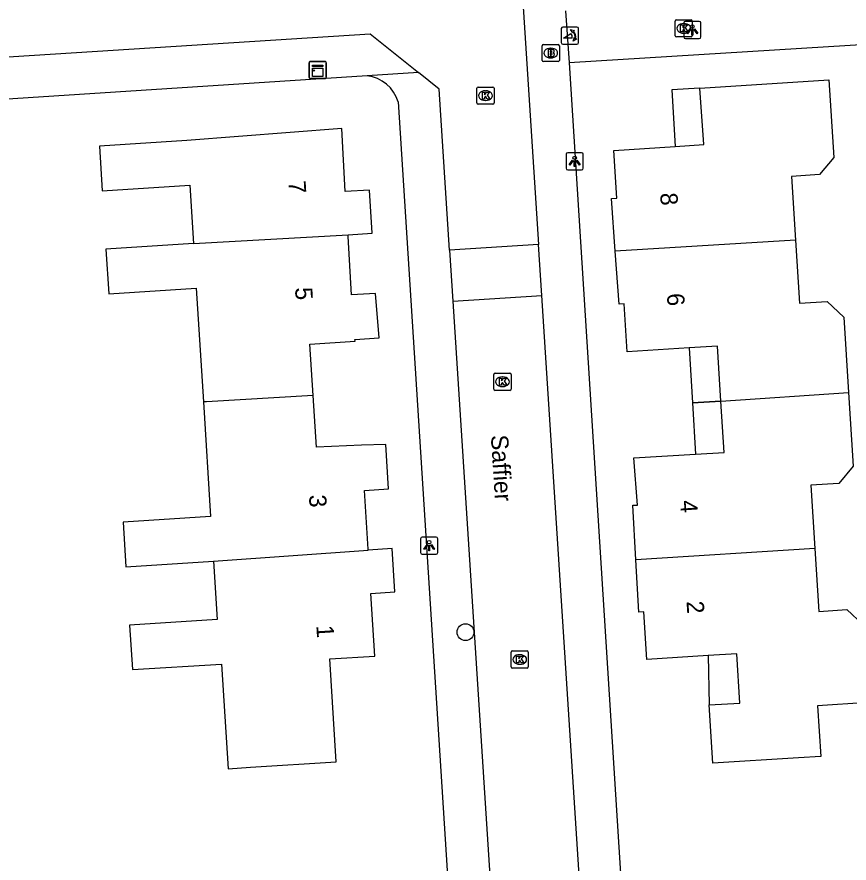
# Model space of a CAD drawing. Extents: x 159628 to 160723, y 388176 to 389416.
# Drawn here: x 160413.39 to 160461.73, y 388370.17 to 388419.29 of the extents above; entities that cross this region are included whole.
import ezdxf

# ---------------------------------------------------------------- set-up
doc = ezdxf.new("R2010")
doc.units = 0
for name, color, linetype in [('IMGEO_Boom', 7, 'Continuous'), ('IMGEO_Brandkraan', 7, 'Continuous'), ('IMGEO_Kast', 7, 'Continuous'), ('IMGEO_Kolk', 7, 'Continuous'), ('IMGEO_Lichtpunt', 7, 'Continuous'), ('IMGEO_Openbare_ruimte_label', 7, 'Continuous'), ('IMGEO_Pand', 7, 'Continuous'), ('IMGEO_Pand_nummerreeks', 7, 'Continuous'), ('IMGEO_Pand_overbouw', 7, 'Continuous'), ('IMGEO_Poller', 7, 'Continuous'), ('IMGEO_Rijbaan_lokaal_open', 7, 'Continuous'), ('IMGEO_Voetpad_open', 7, 'Continuous')]:
    doc.layers.add(name, color=color, linetype=linetype)

msp = doc.modelspace()

# ---------------------------------------------------------------- linework, layer by layer
at = {"layer": 'IMGEO_Boom'}
msp.add_circle((160439.449, 388383.574), 0.489, dxfattribs=at)
at = {"layer": 'IMGEO_Brandkraan'}
for p, q in [((160443.974, 388417.694), (160444.826, 388417.694)), ((160443.899, 388416.768), (160443.899, 388417.62)), ((160444.387, 388417.474), (160444.412, 388417.474)), ((160444.9, 388417.62), (160444.9, 388416.768)), ((160444.826, 388416.694), (160443.974, 388416.694)), ((160444.41, 388416.914), (160444.385, 388416.914))]:
    msp.add_line(p, q, dxfattribs=at)
for points in [[(160443.974, 388417.694), (160444.826, 388417.694)], [(160443.899, 388416.768), (160443.899, 388417.62)], [(160444.247, 388417.394), (160444.247, 388416.994), (160444.46, 388416.994)], [(160444.478, 388417.394), (160444.247, 388417.394)], [(160444.426, 388417.313), (160444.372, 388417.313), (160444.372, 388417.237)], [(160444.372, 388417.237), (160444.425, 388417.237)], [(160444.9, 388417.62), (160444.9, 388416.768)], [(160444.826, 388416.694), (160443.974, 388416.694)], [(160444.434, 388417.161), (160444.372, 388417.161), (160444.372, 388417.08)], [(160444.372, 388417.08), (160444.434, 388417.08)]]:
    msp.add_lwpolyline(points, dxfattribs=at)
for centre, radius, start, end in [((160443.976, 388417.618), 0.0765, 91.552, 178.448), ((160443.976, 388417.618), 0.0765, 91.552, 178.448), ((160444.824, 388417.618), 0.0765, 1.552, 88.448), ((160444.824, 388417.618), 0.0765, 1.552, 88.448), ((160444.427, 388417.275), 0.0379, 267.8285, 90.9355), ((160444.482, 388417.249), 0.145, 59.4692, 91.5367), ((160444.507, 388417.296), 0.0922, 285.5137, 58.1501), ((160444.512, 388417.104), 0.105, 301.3115, 78.989), ((160443.976, 388416.77), 0.0765, 181.552, 268.448), ((160443.976, 388416.77), 0.0765, 181.552, 268.448), ((160444.435, 388417.12), 0.0404, 269.8759, 90.5077), ((160444.466, 388417.245), 0.251, 268.6676, 293.5347), ((160444.824, 388416.77), 0.0765, 271.552, 358.448), ((160444.824, 388416.77), 0.0765, 271.552, 358.448)]:
    msp.add_arc(centre, radius, start, end, dxfattribs=at)
for centre, major_axis, ratio, start_param, end_param in [((160444.386, 388417.194), (-0.387, 0.002), 0.722429, 4.712389, 7.853982), ((160444.411, 388417.194), (-0.39, 0.002), 0.717154, 1.570796, 4.712389)]:
    msp.add_ellipse(centre, major_axis=major_axis, ratio=ratio, start_param=start_param, end_param=end_param, dxfattribs=at)
at = {"layer": 'IMGEO_Kast'}
for p, q in [((160430.436, 388416.708), (160431.277, 388416.708)), ((160431.277, 388416.708), (160430.436, 388416.708)), ((160430.361, 388415.783), (160430.361, 388416.624)), ((160430.361, 388416.624), (160430.361, 388415.783)), ((160431.361, 388416.633), (160431.361, 388415.792)), ((160431.361, 388415.792), (160431.361, 388416.633)), ((160431.286, 388415.708), (160430.445, 388415.708)), ((160430.445, 388415.708), (160431.286, 388415.708))]:
    msp.add_line(p, q, dxfattribs=at)
for points in [[(160430.556, 388416.498), (160431.156, 388416.498), (160431.156, 388416.413), (160430.556, 388416.413), (160430.556, 388416.498)], [(160430.556, 388416.323), (160431.156, 388416.323), (160431.156, 388415.834), (160430.556, 388415.834), (160430.556, 388416.323)]]:
    msp.add_lwpolyline(points, dxfattribs=at)
msp.add_circle((160430.64, 388416.172), 0.0377, dxfattribs=at)
for centre, start, end in [((160430.439, 388416.63), 92.4484, 184.2845), ((160430.439, 388416.63), 92.4484, 184.2845), ((160431.283, 388416.63), 2.4484, 94.2845), ((160431.283, 388416.63), 2.4484, 94.2845), ((160430.439, 388415.786), 182.4484, 274.2845), ((160430.439, 388415.786), 182.4484, 274.2845), ((160431.283, 388415.786), 272.4484, 4.2845), ((160431.283, 388415.786), 272.4484, 4.2845)]:
    msp.add_arc(centre, 0.0779, start, end, dxfattribs=at)
at = {"layer": 'IMGEO_Kolk'}
for p, q in [((160451.621, 388418.201), (160451.621, 388419.053)), ((160451.696, 388419.127), (160452.548, 388419.127)), ((160452.109, 388418.907), (160452.134, 388418.907)), ((160452.622, 388419.053), (160452.622, 388418.201)), ((160452.132, 388418.347), (160452.107, 388418.347)), ((160452.548, 388418.127), (160451.696, 388418.127)), ((160440.184, 388415.221), (160441.036, 388415.221)), ((160440.109, 388414.295), (160440.109, 388415.147)), ((160440.597, 388415.001), (160440.622, 388415.001)), ((160441.11, 388415.147), (160441.11, 388414.295)), ((160440.62, 388414.441), (160440.595, 388414.441)), ((160441.036, 388414.221), (160440.184, 388414.221)), ((160441.095, 388397.685), (160441.095, 388398.537)), ((160441.17, 388398.611), (160442.022, 388398.611)), ((160442.096, 388398.537), (160442.096, 388397.685)), ((160441.583, 388398.391), (160441.608, 388398.391)), ((160442.022, 388397.611), (160441.17, 388397.611)), ((160441.606, 388397.831), (160441.581, 388397.831)), ((160442.096, 388381.558), (160442.096, 388382.41)), ((160442.171, 388382.484), (160443.023, 388382.484)), ((160443.097, 388382.41), (160443.097, 388381.558)), ((160442.584, 388382.264), (160442.609, 388382.264)), ((160443.023, 388381.484), (160442.171, 388381.484)), ((160442.607, 388381.704), (160442.582, 388381.704))]:
    msp.add_line(p, q, dxfattribs=at)
for points in [[(160451.621, 388418.201), (160451.621, 388419.053)], [(160451.696, 388419.127), (160452.548, 388419.127)], [(160451.942, 388418.827), (160452.065, 388418.827), (160452.065, 388418.676), (160452.195, 388418.827), (160452.359, 388418.827), (160452.213, 388418.676), (160452.366, 388418.427), (160452.214, 388418.427), (160452.129, 388418.591), (160452.065, 388418.524), (160452.065, 388418.427), (160451.942, 388418.427), (160451.942, 388418.827)], [(160452.622, 388419.053), (160452.622, 388418.201)], [(160452.548, 388418.127), (160451.696, 388418.127)], [(160440.184, 388415.221), (160441.036, 388415.221)], [(160440.109, 388414.295), (160440.109, 388415.147)], [(160440.43, 388414.921), (160440.553, 388414.921), (160440.553, 388414.77), (160440.683, 388414.921), (160440.847, 388414.921), (160440.701, 388414.77), (160440.854, 388414.521), (160440.702, 388414.521), (160440.617, 388414.685), (160440.553, 388414.618), (160440.553, 388414.521), (160440.43, 388414.521), (160440.43, 388414.921)], [(160441.11, 388415.147), (160441.11, 388414.295)], [(160441.036, 388414.221), (160440.184, 388414.221)], [(160441.095, 388397.685), (160441.095, 388398.537)], [(160441.17, 388398.611), (160442.022, 388398.611)], [(160442.096, 388398.537), (160442.096, 388397.685)], [(160441.416, 388398.311), (160441.539, 388398.311), (160441.539, 388398.16), (160441.669, 388398.311), (160441.833, 388398.311), (160441.687, 388398.16), (160441.84, 388397.911), (160441.688, 388397.911), (160441.603, 388398.075), (160441.539, 388398.008), (160441.539, 388397.911), (160441.416, 388397.911), (160441.416, 388398.311)], [(160442.022, 388397.611), (160441.17, 388397.611)], [(160442.096, 388381.558), (160442.096, 388382.41)], [(160442.171, 388382.484), (160443.023, 388382.484)], [(160443.097, 388382.41), (160443.097, 388381.558)], [(160442.417, 388382.184), (160442.54, 388382.184), (160442.54, 388382.033), (160442.67, 388382.184), (160442.834, 388382.184), (160442.688, 388382.033), (160442.841, 388381.784), (160442.689, 388381.784), (160442.604, 388381.948), (160442.54, 388381.881), (160442.54, 388381.784), (160442.417, 388381.784), (160442.417, 388382.184)], [(160443.023, 388381.484), (160442.171, 388381.484)]]:
    msp.add_lwpolyline(points, dxfattribs=at)
for centre, start, end in [((160451.698, 388419.051), 91.552, 178.448), ((160451.698, 388419.051), 91.552, 178.448), ((160452.546, 388419.051), 1.552, 88.448), ((160452.546, 388419.051), 1.552, 88.448), ((160451.698, 388418.203), 181.552, 268.448), ((160451.698, 388418.203), 181.552, 268.448), ((160452.546, 388418.203), 271.552, 358.448), ((160452.546, 388418.203), 271.552, 358.448), ((160440.186, 388415.145), 91.552, 178.448), ((160440.186, 388415.145), 91.552, 178.448), ((160441.034, 388415.145), 1.552, 88.448), ((160441.034, 388415.145), 1.552, 88.448), ((160440.186, 388414.297), 181.552, 268.448), ((160440.186, 388414.297), 181.552, 268.448), ((160441.034, 388414.297), 271.552, 358.448), ((160441.034, 388414.297), 271.552, 358.448), ((160441.172, 388398.535), 91.552, 178.448), ((160441.172, 388398.535), 91.552, 178.448), ((160442.02, 388398.535), 1.552, 88.448), ((160442.02, 388398.535), 1.552, 88.448), ((160441.172, 388397.687), 181.552, 268.448), ((160441.172, 388397.687), 181.552, 268.448), ((160442.02, 388397.687), 271.552, 358.448), ((160442.02, 388397.687), 271.552, 358.448), ((160442.173, 388382.408), 91.552, 178.448), ((160442.173, 388382.408), 91.552, 178.448), ((160443.021, 388382.408), 1.552, 88.448), ((160443.021, 388382.408), 1.552, 88.448), ((160442.173, 388381.56), 181.552, 268.448), ((160442.173, 388381.56), 181.552, 268.448), ((160443.021, 388381.56), 271.552, 358.448), ((160443.021, 388381.56), 271.552, 358.448)]:
    msp.add_arc(centre, 0.0765, start, end, dxfattribs=at)
for centre, major_axis, ratio, start_param, end_param in [((160452.108, 388418.627), (-0.387, 0.002), 0.722429, 4.712389, 7.853982), ((160452.133, 388418.627), (-0.39, 0.002), 0.717154, 1.570796, 4.712389), ((160440.596, 388414.721), (-0.387, 0.002), 0.722429, 4.712389, 7.853982), ((160440.621, 388414.721), (-0.39, 0.002), 0.717154, 1.570796, 4.712389), ((160441.582, 388398.111), (-0.387, 0.002), 0.722429, 4.712389, 7.853982), ((160441.607, 388398.111), (-0.39, 0.002), 0.717154, 1.570796, 4.712389), ((160442.583, 388381.984), (-0.387, 0.002), 0.722429, 4.712389, 7.853982), ((160442.608, 388381.984), (-0.39, 0.002), 0.717154, 1.570796, 4.712389)]:
    msp.add_ellipse(centre, major_axis=major_axis, ratio=ratio, start_param=start_param, end_param=end_param, dxfattribs=at)
at = {"layer": 'IMGEO_Lichtpunt'}
for p, q in [((160452.126, 388418.939), (160452.126, 388418.132)), ((160452.126, 388418.939), (160452.126, 388418.132)), ((160453.028, 388419.034), (160452.22, 388419.034)), ((160453.028, 388419.034), (160452.22, 388419.034)), ((160453.122, 388418.132), (160453.122, 388418.939)), ((160453.122, 388418.132), (160453.122, 388418.939)), ((160452.22, 388418.038), (160453.028, 388418.038)), ((160452.22, 388418.038), (160453.028, 388418.038)), ((160445.292, 388411.315), (160445.292, 388410.508)), ((160445.292, 388411.315), (160445.292, 388410.508)), ((160446.194, 388411.41), (160445.386, 388411.41)), ((160446.194, 388411.41), (160445.386, 388411.41)), ((160446.288, 388410.508), (160446.288, 388411.315)), ((160446.288, 388410.508), (160446.288, 388411.315)), ((160445.386, 388410.414), (160446.194, 388410.414)), ((160445.386, 388410.414), (160446.194, 388410.414)), ((160436.841, 388388.999), (160436.841, 388388.192)), ((160436.841, 388388.999), (160436.841, 388388.192)), ((160437.743, 388389.094), (160436.935, 388389.094)), ((160437.743, 388389.094), (160436.935, 388389.094)), ((160437.837, 388388.192), (160437.837, 388388.999)), ((160437.837, 388388.192), (160437.837, 388388.999)), ((160436.935, 388388.098), (160437.743, 388388.098)), ((160436.935, 388388.098), (160437.743, 388388.098))]:
    msp.add_line(p, q, dxfattribs=at)
for points in [[(160452.5, 388418.603), (160452.539, 388418.575), (160452.351, 388418.313), (160452.313, 388418.34), (160452.5, 388418.603)], [(160452.602, 388418.555), (160452.649, 388418.555), (160452.649, 388418.233), (160452.602, 388418.233), (160452.602, 388418.555)], [(160452.712, 388418.575), (160452.75, 388418.602), (160452.937, 388418.34), (160452.898, 388418.312), (160452.712, 388418.575)], [(160445.666, 388410.979), (160445.705, 388410.951), (160445.517, 388410.689), (160445.479, 388410.716), (160445.666, 388410.979)], [(160445.768, 388410.931), (160445.815, 388410.931), (160445.815, 388410.609), (160445.768, 388410.609), (160445.768, 388410.931)], [(160445.878, 388410.951), (160445.916, 388410.978), (160446.103, 388410.716), (160446.064, 388410.688), (160445.878, 388410.951)], [(160437.215, 388388.663), (160437.254, 388388.635), (160437.066, 388388.373), (160437.028, 388388.4), (160437.215, 388388.663)], [(160437.317, 388388.615), (160437.364, 388388.615), (160437.364, 388388.293), (160437.317, 388388.293), (160437.317, 388388.615)], [(160437.427, 388388.635), (160437.465, 388388.662), (160437.652, 388388.4), (160437.613, 388388.372), (160437.427, 388388.635)]]:
    msp.add_lwpolyline(points, dxfattribs=at)
for centre in [(160452.625, 388418.737), (160445.791, 388411.113), (160437.34, 388388.797)]:
    msp.add_circle(centre, 0.0994, dxfattribs=at)
for centre, start, end in [((160452.22, 388418.939), 90, 180), ((160452.22, 388418.939), 90, 180), ((160453.028, 388418.939), 0, 90), ((160453.028, 388418.939), 0, 90), ((160452.22, 388418.132), 180, 270), ((160452.22, 388418.132), 180, 270), ((160453.028, 388418.132), 270, 0), ((160453.028, 388418.132), 270, 360), ((160445.386, 388411.315), 90, 180), ((160445.386, 388411.315), 90, 180), ((160446.194, 388411.315), 0, 90), ((160446.194, 388411.315), 0, 90), ((160445.386, 388410.508), 180, 270), ((160445.386, 388410.508), 180, 270), ((160446.194, 388410.508), 270, 0), ((160446.194, 388410.508), 270, 360), ((160436.935, 388388.999), 90, 180), ((160436.935, 388388.999), 90, 180), ((160437.743, 388388.999), 0, 90), ((160437.743, 388388.999), 0, 90), ((160436.935, 388388.192), 180, 270), ((160436.935, 388388.192), 180, 270), ((160437.743, 388388.192), 270, 0), ((160437.743, 388388.192), 270, 360)]:
    msp.add_arc(centre, 0.0946, start, end, dxfattribs=at)
at = {"layer": 'IMGEO_Pand'}
for points in [[(160448.148, 388405.687), (160447.923, 388408.755), (160448.237, 388408.773), (160448.059, 388411.535), (160451.626, 388411.769), (160453.296, 388411.878), (160453.054, 388415.159), (160460.556, 388415.639), (160460.84, 388411.127), (160460.004, 388410.133), (160458.387, 388410.031), (160458.619, 388406.323)], [(160432.632, 388406.649), (160434.026, 388406.729), (160433.865, 388409.228), (160432.463, 388409.153), (160432.264, 388412.809), (160423.269, 388412.109), (160418.187, 388411.791), (160418.351, 388409.201), (160423.433, 388409.519), (160423.646, 388406.132)], [(160423.646, 388406.132), (160432.632, 388406.649)], [(160430.601, 388397.308), (160430.41, 388400.3), (160433.034, 388400.468), (160433.028, 388400.568), (160434.425, 388400.657), (160434.228, 388403.243), (160432.834, 388403.162), (160432.638, 388406.546), (160432.632, 388406.649)], [(160423.646, 388406.132), (160418.565, 388405.815), (160418.729, 388403.224), (160423.81, 388403.543), (160424.225, 388396.941)], [(160458.619, 388406.323), (160448.148, 388405.687)], [(160458.619, 388406.323), (160458.847, 388402.675), (160460.464, 388402.777), (160461.421, 388401.869), (160461.695, 388397.484)], [(160454.287, 388396.985), (160454.093, 388400.173), (160452.438, 388400.072), (160448.844, 388399.854), (160448.674, 388402.628), (160448.373, 388402.61), (160448.148, 388405.687)], [(160430.601, 388397.308), (160424.403, 388396.951), (160424.225, 388396.941)], [(160433.794, 388388.323), (160433.79, 388388.392), (160433.574, 388391.802), (160434.978, 388391.89), (160434.817, 388394.47), (160433.418, 388394.431), (160430.792, 388394.315), (160430.601, 388397.308)], [(160454.287, 388396.985), (160461.695, 388397.484)], [(160461.695, 388397.484), (160461.961, 388393.216), (160461.126, 388392.212), (160459.509, 388392.11), (160459.74, 388388.42)], [(160424.225, 388396.941), (160424.643, 388390.282), (160419.561, 388389.964), (160419.725, 388387.373), (160424.806, 388387.693)], [(160449.344, 388387.774), (160449.174, 388390.94), (160449.441, 388390.948), (160449.219, 388393.695), (160452.813, 388393.912), (160454.468, 388394.012), (160454.287, 388396.985)], [(160424.806, 388387.693), (160425.02, 388384.306), (160419.939, 388383.987), (160420.102, 388381.396), (160425.284, 388381.723), (160425.666, 388375.645), (160426.954, 388375.726), (160431.944, 388376.039), (160431.569, 388382.017), (160434.181, 388382.182), (160433.953, 388385.819), (160435.348, 388385.907), (160435.199, 388388.422), (160433.794, 388388.323)], [(160424.806, 388387.693), (160433.794, 388388.323)], [(160459.74, 388388.42), (160449.344, 388387.774)], [(160459.74, 388388.42), (160459.968, 388384.775), (160461.605, 388384.878), (160462.54, 388384.003), (160462.718, 388381.153)], [(160462.813, 388379.633), (160462.822, 388379.481), (160459.902, 388379.298), (160460.086, 388376.358), (160458.797, 388376.278), (160453.806, 388375.966), (160453.596, 388379.346), (160455.38, 388379.458), (160455.202, 388382.32), (160453.542, 388382.216), (160449.978, 388381.993), (160449.806, 388384.755), (160449.508, 388384.737), (160449.344, 388387.774)]]:
    msp.add_lwpolyline(points, dxfattribs=at)
at = {"layer": 'IMGEO_Pand_overbouw'}
for points in [[(160451.626, 388411.769), (160453.296, 388411.878), (160453.054, 388415.159), (160451.439, 388415.05)], [(160454.287, 388396.985), (160454.093, 388400.173), (160452.438, 388400.072), (160452.632, 388396.884)], [(160452.813, 388393.912), (160454.468, 388394.012), (160454.287, 388396.985), (160452.632, 388396.884)], [(160453.596, 388379.346), (160455.38, 388379.458), (160455.202, 388382.32), (160453.542, 388382.216)]]:
    msp.add_lwpolyline(points, close=True, dxfattribs=at)
at = {"layer": 'IMGEO_Poller'}
for p, q in [((160445.917, 388418.706), (160445.109, 388418.706)), ((160445.917, 388418.706), (160445.109, 388418.706)), ((160445.015, 388418.611), (160445.015, 388417.804)), ((160445.015, 388418.611), (160445.015, 388417.804)), ((160446.011, 388417.804), (160446.011, 388418.611)), ((160446.011, 388417.804), (160446.011, 388418.611)), ((160445.109, 388417.709), (160445.917, 388417.709)), ((160445.109, 388417.709), (160445.917, 388417.709))]:
    msp.add_line(p, q, dxfattribs=at)
for points in [[(160445.65, 388418.062), (160445.137, 388418.062), (160445.567, 388418.337)], [(160445.694, 388418.435), (160445.682, 388418.362), (160445.557, 388418.567)], [(160445.557, 388418.567), (160445.788, 388418.501), (160445.717, 388418.469)], [(160445.71, 388417.89), (160445.776, 388418.121), (160445.806, 388418.053)], [(160445.842, 388418.026), (160445.914, 388418.015), (160445.71, 388417.89)]]:
    msp.add_lwpolyline(points, dxfattribs=at)
for centre, radius, start, end in [((160445.109, 388418.611), 0.0946, 90, 180), ((160445.109, 388418.611), 0.0946, 90, 180), ((160445.917, 388418.611), 0.0946, 0, 90), ((160445.917, 388418.611), 0.0946, 0, 90), ((160445.322, 388418.112), 0.332, 351.3247, 42.4854), ((160445.336, 388418.122), 0.476, 351.7527, 41.1691), ((160445.336, 388418.122), 0.516, 349.3569, 42.2912), ((160445.109, 388417.804), 0.0946, 180, 270), ((160445.109, 388417.804), 0.0946, 180, 270), ((160445.917, 388417.804), 0.0946, 270, 0), ((160445.917, 388417.804), 0.0946, 270, 0)]:
    msp.add_arc(centre, radius, start, end, dxfattribs=at)
at = {"layer": 'IMGEO_Rijbaan_lokaal_open'}
for points in [[(160442.523, 388424.077), (160443.684, 388406.074)], [(160398.244, 388416.036), (160433.903, 388418.319), (160436.718, 388416.064)], [(160438.529, 388405.742), (160437.928, 388415.094), (160436.718, 388416.064)], [(160443.684, 388406.074), (160438.529, 388405.742)], [(160443.874, 388403.115), (160443.684, 388406.074)], [(160438.529, 388405.742), (160438.719, 388402.783)], [(160438.719, 388402.783), (160443.874, 388403.115)], [(160447.012, 388354.455), (160443.874, 388403.115)], [(160438.719, 388402.783), (160441.847, 388354.123)]]:
    msp.add_lwpolyline(points, dxfattribs=at)
at = {"layer": 'IMGEO_Voetpad_open'}
for points in [[(160505.042, 388420.291), (160500, 388419.981), (160493.644, 388419.591), (160475.279, 388418.463), (160445.47, 388416.632)], [(160445.249, 388419.64), (160445.47, 388416.632)], [(160445.47, 388416.632), (160449.463, 388353.672)], [(160433.731, 388415.864), (160408.955, 388414.272)], [(160436.718, 388416.064), (160433.731, 388415.864)], [(160435.53, 388414.356), (160439.45, 388353.031)]]:
    msp.add_lwpolyline(points, dxfattribs=at)
msp.add_arc((160433.531, 388413.798), 2.075, 15.5851, 84.4725, dxfattribs=at)

# ---------------------------------------------------------------- texts
at = {"layer": 'IMGEO_Openbare_ruimte_label'}
msp.add_text('Saffier', height=1, rotation=273.6121, dxfattribs=at).set_placement((160440.921, 388395))
at = {"layer": 'IMGEO_Pand_nummerreeks'}
for s, rotation, p in [('7', 273.4146, (160429.161, 388409.757)), ('8', 273.8447, (160450.752, 388409.055)), ('5', 273.7297, (160429.545, 388403.568)), ('6', 273.8447, (160451.143, 388403.219)), ('3', 272.6583, (160430.36, 388391.535)), ('4', 273.711, (160451.906, 388391.207)), ('2', 273.7126, (160452.285, 388385.358)), ('1', 273.5865, (160430.783, 388383.956))]:
    msp.add_text(s, height=1, rotation=rotation, dxfattribs=at).set_placement(p)

doc.saveas('drawing.dxf')
